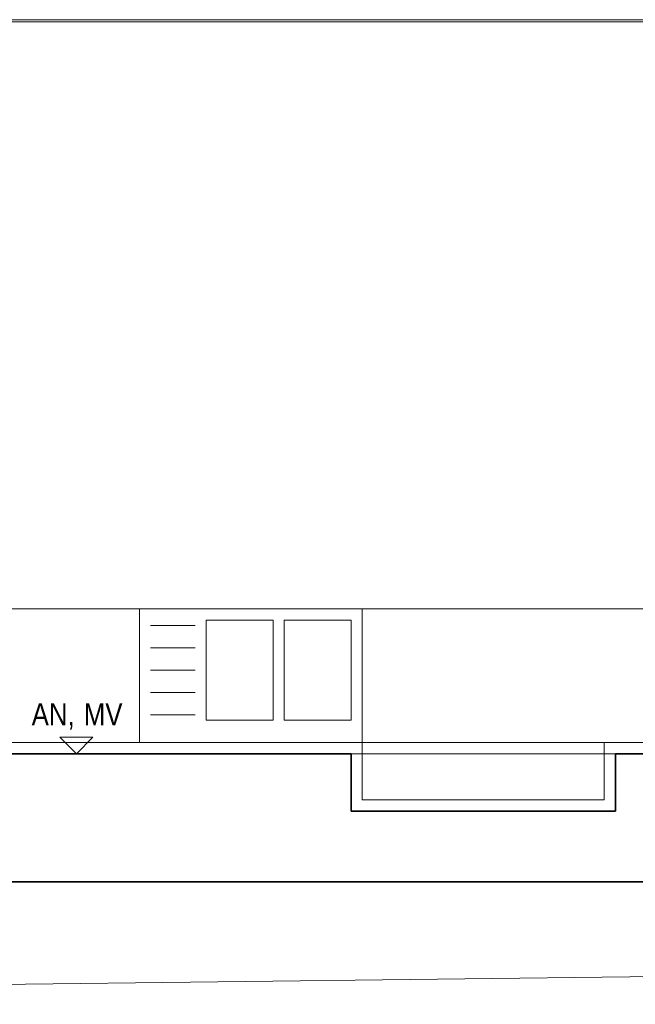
# Model space of a CAD drawing. Extents: x -223 to 557, y -138 to 606.
# Tile 260 of 347: x 232 to 288, y 132 to 221. Entities that reach past the tile are written whole.
import ezdxf
from ezdxf.lldxf.tags import DXFTag

# ---------------------------------------------------------------- set-up
doc = ezdxf.new("R2010")
doc.units = 0
doc.layers.get('0').update_dxf_attribs({"lineweight": 35})
for name, color, linetype, lineweight in [('5_EG-AUSBAU', 7, 'Continuous', 25), ('5_EG-BESTAND', 7, 'Continuous', 25), ('5_EG-HLSE', 7, 'Continuous', 25), ('5_EG-NEU', 7, 'Continuous', 25), ('5_EG-WANDFLÄCHENMATERIAL', 7, 'Continuous', 25)]:
    doc.layers.add(name, color=color, linetype=linetype, lineweight=lineweight)
doc.styles.get("Standard").update_dxf_attribs({"font": 'arial.ttf'})
tags = doc.linetypes.add('ALL_S14', pattern=[0.002, 0.001, -0.001]).pattern_tags.tags
tags[6:7] = [DXFTag(74, 4), DXFTag(75, 0), DXFTag(340, '0'), DXFTag(46, 1.0), DXFTag(50, 0.0), DXFTag(44, 0.0), DXFTag(45, 0.0)]
tags[4:5] = [DXFTag(74, 4), DXFTag(75, 0), DXFTag(340, '0'), DXFTag(46, 1.0), DXFTag(50, 0.0), DXFTag(44, 0.0), DXFTag(45, 0.0)]
tags = doc.linetypes.add('PUNKT2_S9', pattern=[0.0005, 0, -0.0005]).pattern_tags.tags
tags[6:7] = [DXFTag(74, 4), DXFTag(75, 0), DXFTag(340, '0'), DXFTag(46, 1.0), DXFTag(50, 0.0), DXFTag(44, 0.0), DXFTag(45, 0.0)]
tags[4:5] = [DXFTag(74, 4), DXFTag(75, 0), DXFTag(340, '0'), DXFTag(46, 1.0), DXFTag(50, 0.0), DXFTag(44, 0.0), DXFTag(45, 0.0)]

# ---------------------------------------------------------------- blocks, each defined once
blk = doc.blocks.new('Referenz-A07ALDUO1N', base_point=(-167.675, -99.33))
at = {"layer": '5_EG-AUSBAU', "color": 0, "lineweight": 13}
for p, q in [((216.391, 167.797), (305.773, 167.797)), ((263.052, 167.797), (263.052, 155.797)), ((166.851, 155.797), (263.052, 155.797)), ((263.052, 155.797), (263.052, 150.643)), ((263.052, 155.797), (284.791, 155.797)), ((284.791, 150.643), (284.791, 155.797)), ((284.791, 155.797), (293.263, 155.797)), ((263.052, 150.643), (284.791, 150.643))]:
    blk.add_line(p, q, dxfattribs=at)
at = {"layer": '5_EG-BESTAND', "color": 0, "linetype": 'ALL_S14', "lineweight": 13, "ltscale": 0.13}
blk.add_line((306.275, 220.709), (165.757, 220.709), dxfattribs=at)
at = {"layer": '5_EG-BESTAND', "color": 0, "lineweight": 35}
for p, q in [((262.052, 154.797), (165.851, 154.797)), ((262.052, 149.643), (262.052, 154.797)), ((306.792, 154.797), (285.791, 154.797)), ((285.791, 154.797), (285.791, 149.643)), ((285.791, 149.643), (262.052, 149.643)), ((167.22, 143.299), (311.488, 143.299))]:
    blk.add_line(p, q, dxfattribs=at)
at = {"layer": '5_EG-BESTAND', "color": 0, "linetype": 'PUNKT2_S9', "lineweight": 13, "ltscale": 0.13}
for p, q in [((262.052, 154.797), (285.791, 154.797)), ((330.546, 135.289), (86.713, 132.289))]:
    blk.add_line(p, q, dxfattribs=at)
at = {"layer": '5_EG-HLSE', "color": 0, "lineweight": 13}
for p, q in [((243.052, 167.797), (243.052, 155.797)), ((263.052, 167.797), (243.052, 167.797)), ((263.052, 167.797), (263.052, 155.797)), ((248.052, 166.297), (244.052, 166.297)), ((249.052, 166.797), (249.052, 157.797)), ((255.052, 166.797), (249.052, 166.797)), ((255.052, 157.797), (255.052, 166.797)), ((262.052, 166.797), (256.052, 166.797)), ((256.052, 166.797), (256.052, 157.797)), ((262.052, 157.797), (262.052, 166.797)), ((248.052, 164.297), (244.052, 164.297)), ((248.052, 162.297), (244.052, 162.297)), ((248.052, 160.297), (244.052, 160.297)), ((248.052, 158.297), (244.052, 158.297)), ((249.052, 157.797), (255.052, 157.797)), ((256.052, 157.797), (262.052, 157.797)), ((243.052, 155.797), (263.052, 155.797))]:
    blk.add_line(p, q, dxfattribs=at)
at = {"layer": '5_EG-NEU', "color": 0, "linetype": 'ALL_S14', "lineweight": 13, "ltscale": 0.13}
blk.add_line((306.274, 220.51), (165.757, 220.51), dxfattribs=at)
at = {"layer": '5_EG-WANDFLÄCHENMATERIAL', "color": 0, "lineweight": 18}
for p, q in [((237.383, 154.797), (235.912, 156.268)), ((235.912, 156.268), (238.854, 156.268)), ((237.383, 154.797), (238.854, 156.268))]:
    blk.add_line(p, q, dxfattribs=at)
at = {"layer": '5_EG-WANDFLÄCHENMATERIAL', "color": 0, "lineweight": 18, "char_height": 2, "attachment_point": 1}
for s, insert in [('{\\W0.83;\\fArial;AN,}', (233.369, 159.331)), ('{\\W0.83;\\fArial;MV}', (238.05, 159.331))]:
    blk.add_mtext(s, dxfattribs=dict(at, insert=insert))

msp = doc.modelspace()

# ---------------------------------------------------------------- block references
at = {"color": 251, "lineweight": 25, "ltscale": 0.25, "true_color": 0x585858}
msp.add_blockref('Referenz-A07ALDUO1N', (-167.675, -99.33), dxfattribs=at)

doc.saveas('drawing.dxf')
